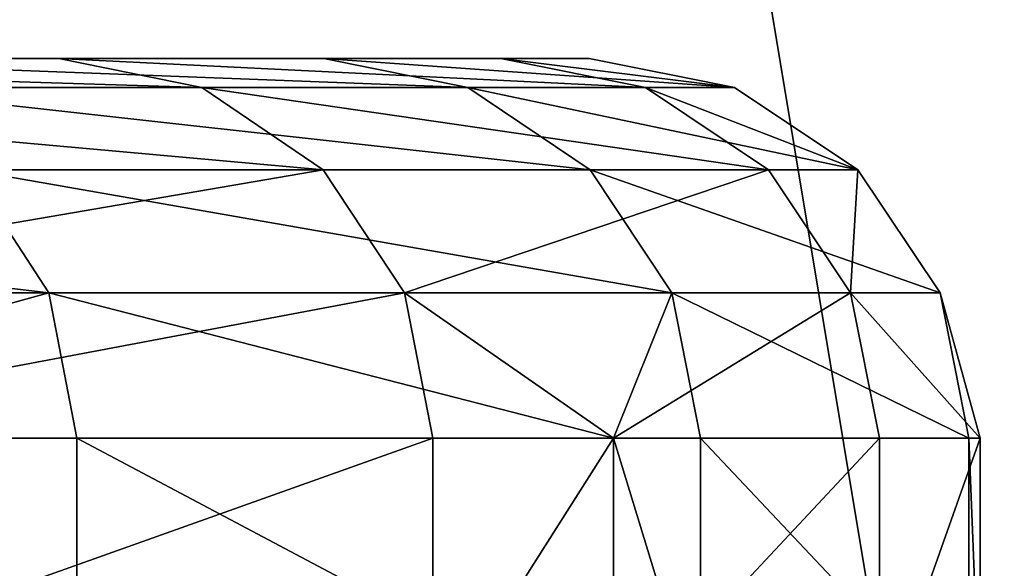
# Model space of a CAD drawing. Extents: x 0.04 to 8.7, y -7.15 to 0.
# Tile 452 of 464: x 8.0097 to 8.1118, y -1.7261 to -1.6692. Entities that reach past the tile are written whole.
import ezdxf

# ---------------------------------------------------------------- set-up
doc = ezdxf.new("R2010")
doc.units = 0
doc.header["$MEASUREMENT"] = 0
doc.layers.get('0').update_dxf_attribs({"linetype": 'CONTINUOUS'})

# ---------------------------------------------------------------- blocks, each defined once
blk = doc.blocks.new('ACE_M_STL')
at = {"color": 0}
for p, q in [((7.93175, -1.67323, -1.00099), (8.01373, -1.67323, -0.64178)), ((7.93175, -1.67323, -1.00099), (8.01373, -1.67323, -0.64178)), ((8.0412, -1.67323, 0.45956), (7.97722, -1.67323, 0.82241)), ((8.0412, -1.67323, 0.45956), (7.97722, -1.67323, 0.82241)), ((8.01373, -1.67323, -0.64178), (8.05955, -1.67323, -0.27619)), ((8.01373, -1.67323, -0.64178), (8.02857, -1.67623, -0.6444)), ((8.01373, -1.67323, -0.64178), (8.02857, -1.67623, -0.6444)), ((8.01373, -1.67323, -0.64178), (8.05955, -1.67323, -0.27619)), ((8.06873, -1.67323, 0.09214), (8.0412, -1.67323, 0.45956)), ((8.05615, -1.67623, 0.46143), (8.0412, -1.67323, 0.45956)), ((8.06873, -1.67323, 0.09214), (8.0412, -1.67323, 0.45956)), ((8.05615, -1.67623, 0.46143), (8.0412, -1.67323, 0.45956)), ((8.05955, -1.67323, -0.27619), (8.06873, -1.67323, 0.09214)), ((8.05955, -1.67323, -0.27619), (8.07457, -1.67623, -0.27732)), ((8.05955, -1.67323, -0.27619), (8.06873, -1.67323, 0.09214)), ((8.05955, -1.67323, -0.27619), (8.07457, -1.67623, -0.27732)), ((8.06873, -1.67323, 0.09214), (8.08379, -1.67623, 0.09252)), ((8.06873, -1.67323, 0.09214), (8.08379, -1.67623, 0.09252)), ((7.94625, -1.67623, -1.00507), (8.02857, -1.67623, -0.6444)), ((7.94625, -1.67623, -1.00507), (8.02857, -1.67623, -0.6444)), ((8.05615, -1.67623, 0.46143), (7.99191, -1.67623, 0.82576)), ((8.05615, -1.67623, 0.46143), (7.99191, -1.67623, 0.82576)), ((8.02857, -1.67623, -0.6444), (8.07457, -1.67623, -0.27732)), ((8.02857, -1.67623, -0.6444), (8.04115, -1.68476, -0.64661)), ((8.02857, -1.67623, -0.6444), (8.07457, -1.67623, -0.27732)), ((8.02857, -1.67623, -0.6444), (8.04115, -1.68476, -0.64661)), ((8.05615, -1.67623, 0.46143), (8.06882, -1.68476, 0.46302)), ((8.05615, -1.67623, 0.46143), (8.08379, -1.67623, 0.09252)), ((8.05615, -1.67623, 0.46143), (8.08379, -1.67623, 0.09252)), ((8.05615, -1.67623, 0.46143), (8.06882, -1.68476, 0.46302)), ((8.08379, -1.67623, 0.09252), (8.07457, -1.67623, -0.27732)), ((8.07457, -1.67623, -0.27732), (8.08731, -1.68476, -0.27827)), ((8.08379, -1.67623, 0.09252), (8.07457, -1.67623, -0.27732)), ((8.07457, -1.67623, -0.27732), (8.08731, -1.68476, -0.27827)), ((8.08379, -1.67623, 0.09252), (8.09656, -1.68476, 0.09283)), ((8.08379, -1.67623, 0.09252), (8.09656, -1.68476, 0.09283)), ((7.95854, -1.68476, -1.00853), (8.04115, -1.68476, -0.64661)), ((7.95854, -1.68476, -1.00853), (8.04115, -1.68476, -0.64661)), ((8.00436, -1.68476, 0.8286), (8.01268, -1.69753, 0.8305)), ((8.00436, -1.68476, 0.8286), (8.01268, -1.69753, 0.8305)), ((8.06882, -1.68476, 0.46302), (8.00436, -1.68476, 0.8286)), ((8.06882, -1.68476, 0.46302), (8.00436, -1.68476, 0.8286)), ((8.04115, -1.68476, -0.64661), (8.08731, -1.68476, -0.27827)), ((8.04115, -1.68476, -0.64661), (8.04955, -1.69753, -0.6481)), ((8.04115, -1.68476, -0.64661), (8.08731, -1.68476, -0.27827)), ((8.04115, -1.68476, -0.64661), (8.04955, -1.69753, -0.6481)), ((8.09656, -1.68476, 0.09283), (8.06882, -1.68476, 0.46302)), ((8.06882, -1.68476, 0.46302), (8.07729, -1.69753, 0.46408)), ((8.06882, -1.68476, 0.46302), (8.07729, -1.69753, 0.46408)), ((8.09656, -1.68476, 0.09283), (8.06882, -1.68476, 0.46302)), ((8.08731, -1.68476, -0.27827), (8.09582, -1.69753, -0.27891)), ((8.09656, -1.68476, 0.09283), (8.08731, -1.68476, -0.27827)), ((8.09656, -1.68476, 0.09283), (8.08731, -1.68476, -0.27827)), ((8.08731, -1.68476, -0.27827), (8.09582, -1.69753, -0.27891)), ((8.09656, -1.68476, 0.09283), (8.10509, -1.69753, 0.09305)), ((8.09656, -1.68476, 0.09283), (8.10509, -1.69753, 0.09305)), ((8.01268, -1.69753, 0.8305), (7.91191, -1.69753, 1.18867)), ((8.01268, -1.69753, 0.8305), (7.91191, -1.69753, 1.18867)), ((8.01268, -1.69753, 0.8305), (7.95795, -1.7126, 1.05234)), ((8.01268, -1.69753, 0.8305), (7.95795, -1.7126, 1.05234)), ((7.96676, -1.69753, -1.01084), (8.04955, -1.69753, -0.6481)), ((7.96676, -1.69753, -1.01084), (8.04955, -1.69753, -0.6481)), ((8.07729, -1.69753, 0.46408), (8.01268, -1.69753, 0.8305)), ((8.07123, -1.7126, 0.53158), (8.01268, -1.69753, 0.8305)), ((8.07729, -1.69753, 0.46408), (8.01268, -1.69753, 0.8305)), ((8.07123, -1.7126, 0.53158), (8.01268, -1.69753, 0.8305)), ((8.0156, -1.7126, 0.83117), (8.01268, -1.69753, 0.8305)), ((8.0156, -1.7126, 0.83117), (8.01268, -1.69753, 0.8305)), ((8.04955, -1.69753, -0.6481), (8.05251, -1.7126, -0.64862)), ((8.07123, -1.7126, -0.53158), (8.04955, -1.69753, -0.6481)), ((8.04955, -1.69753, -0.6481), (8.09582, -1.69753, -0.27891)), ((8.04955, -1.69753, -0.6481), (8.09582, -1.69753, -0.27891)), ((8.07123, -1.7126, -0.53158), (8.04955, -1.69753, -0.6481)), ((8.04955, -1.69753, -0.6481), (8.05251, -1.7126, -0.64862)), ((8.07123, -1.7126, 0.53158), (8.07729, -1.69753, 0.46408)), ((8.07123, -1.7126, 0.53158), (8.07729, -1.69753, 0.46408)), ((8.07123, -1.7126, -0.53158), (8.09582, -1.69753, -0.27891)), ((8.07123, -1.7126, -0.53158), (8.09582, -1.69753, -0.27891)), ((8.10509, -1.69753, 0.09305), (8.07729, -1.69753, 0.46408)), ((8.08026, -1.7126, 0.46445), (8.07729, -1.69753, 0.46408)), ((8.10509, -1.69753, 0.09305), (8.07729, -1.69753, 0.46408)), ((8.08026, -1.7126, 0.46445), (8.07729, -1.69753, 0.46408)), ((8.09582, -1.69753, -0.27891), (8.10509, -1.69753, 0.09305)), ((8.09582, -1.69753, -0.27891), (8.10509, -1.69753, 0.09305)), ((8.09582, -1.69753, -0.27891), (8.10925, -1.7126)), ((8.09582, -1.69753, -0.27891), (8.10925, -1.7126)), ((8.09582, -1.69753, -0.27891), (8.09881, -1.7126, -0.27913)), ((8.09582, -1.69753, -0.27891), (8.09881, -1.7126, -0.27913)), ((8.10509, -1.69753, 0.09305), (8.10809, -1.7126, 0.09312)), ((8.10509, -1.69753, 0.09305), (8.10809, -1.7126, 0.09312)), ((8.10509, -1.69753, 0.09305), (8.10925, -1.7126)), ((8.10509, -1.69753, 0.09305), (8.10925, -1.7126)), ((7.95795, -1.7126, 1.05234), (8.0156, -1.7126, 0.83117)), ((7.95795, -1.7126, 1.05234), (8.0156, -1.7126, 0.83117)), ((8.05251, -1.7126, -0.64862), (7.96964, -1.7126, -1.01165)), ((8.05251, -1.7126, -0.64862), (7.96964, -1.7126, -1.01165)), ((8.0156, -1.7126, 0.83117), (8.0156, -1.74213, 0.83117)), ((8.0156, -1.7126, 0.83117), (8.0156, -1.74213, 0.83117)), ((8.0156, -1.7126, 0.83117), (8.07123, -1.7126, 0.53158)), ((8.0156, -1.7126, 0.83117), (8.07123, -1.7126, 0.53158)), ((8.07123, -1.7126, -0.53158), (8.05251, -1.7126, -0.64862)), ((8.05251, -1.7126, -0.64862), (8.05251, -1.74213, -0.64862)), ((8.05251, -1.7126, -0.64862), (8.05251, -1.74213, -0.64862)), ((8.07123, -1.7126, -0.53158), (8.05251, -1.7126, -0.64862)), ((8.07123, -1.7126, 0.53158), (8.07123, -1.74213, 0.53158)), ((8.07123, -1.7126, 0.53158), (8.07123, -1.74213, 0.53158)), ((8.07123, -1.7126, 0.53158), (8.08026, -1.7126, 0.46445)), ((8.09881, -1.7126, -0.27913), (8.07123, -1.7126, -0.53158)), ((8.07123, -1.7126, -0.53158), (8.07123, -1.74213, -0.53158)), ((8.07123, -1.7126, -0.53158), (8.07123, -1.74213, -0.53158)), ((8.07123, -1.7126, 0.53158), (8.08026, -1.7126, 0.46445)), ((8.09881, -1.7126, -0.27913), (8.07123, -1.7126, -0.53158)), ((8.08026, -1.7126, 0.46445), (8.08026, -1.74213, 0.46445)), ((8.08026, -1.7126, 0.46445), (8.08026, -1.74213, 0.46445)), ((8.08026, -1.7126, 0.46445), (8.10809, -1.7126, 0.09312)), ((8.08026, -1.7126, 0.46445), (8.10809, -1.7126, 0.09312)), ((8.10925, -1.7126), (8.09881, -1.7126, -0.27913)), ((8.09881, -1.7126, -0.27913), (8.09881, -1.74213, -0.27913)), ((8.09881, -1.7126, -0.27913), (8.09881, -1.74213, -0.27913)), ((8.10925, -1.7126), (8.09881, -1.7126, -0.27913)), ((8.10809, -1.7126, 0.09312), (8.10809, -1.74213, 0.09312)), ((8.10809, -1.7126, 0.09312), (8.10809, -1.74213, 0.09312)), ((8.10809, -1.7126, 0.09312), (8.10925, -1.7126)), ((8.10809, -1.7126, 0.09312), (8.10925, -1.7126)), ((8.10925, -1.7126), (8.10925, -1.74213)), ((8.10925, -1.7126), (8.10925, -1.74213))]:
    blk.add_line(p, q, dxfattribs=at)
mesh = blk.add_polyface(dxfattribs=at)
corners = [(8.12452, 0, 2.16535), (7.8098, -1.88976, 2.63637), (8.12452, -1.88976, 2.16535), (7.8098, 0, 2.63637)]
mesh.append_faces([[corners[k] for k in face] for face in [(0, 1, 2), (1, 0, 3)]], dxfattribs={"vtx0": -1, "color": 0})
mesh = blk.add_polyface(dxfattribs=at)
corners = [(7.8098, 0, -2.63637), (8.12452, -1.88976, -2.16535), (7.8098, -1.88976, -2.63637), (8.12452, 0, -2.16535)]
mesh.append_faces([[corners[k] for k in face] for face in [(0, 1, 2), (1, 0, 3)]], dxfattribs={"vtx0": -1, "color": 0})
mesh = blk.add_polyface(dxfattribs=at)
corners = [(4.74201, -1.67323, -3.6775), (4.00603, -1.67323, -3.6775), (4.37402, -1.67323, -3.69587), (5.10634, -1.67323, -3.62259), (3.64169, -1.67323, -3.62259), (5.46339, -1.67323, -3.53167), (3.28464, -1.67323, -3.53167), (5.80962, -1.67323, -3.40565), (2.93841, -1.67323, -3.40565), (4.37402, -1.67323, -3.39567), (4.72896, -1.67323, -3.37707), (6.14158, -1.67323, -3.24579), (5.08001, -1.67323, -3.32147), (5.42334, -1.67323, -3.22947), (6.45597, -1.67323, -3.05367), (5.75516, -1.67323, -3.1021), (6.07185, -1.67323, -2.94074), (6.74967, -1.67323, -2.8312), (6.36994, -1.67323, -2.74715), (7.01976, -1.67323, -2.58059), (6.64616, -1.67323, -2.52347), (7.26356, -1.67323, -2.30433), (6.89749, -1.67323, -2.27215), (7.47864, -1.67323, -2.00518), (7.12117, -1.67323, -1.99592), (7.66286, -1.67323, -1.68609), (7.31475, -1.67323, -1.69783), (7.47611, -1.67323, -1.38114), (7.8144, -1.67323, -1.35025), (7.60349, -1.67323, -1.04932), (7.93175, -1.67323, -1.00099), (7.69548, -1.67323, -0.706), (8.01373, -1.67323, -0.64178), (7.75108, -1.67323, -0.35494), (8.05955, -1.67323, -0.27619), (7.76968, -1.67323), (8.06873, -1.67323, 0.09214), (7.75108, -1.67323, 0.35494), (8.0412, -1.67323, 0.45956), (7.69548, -1.67323, 0.706), (7.97722, -1.67323, 0.82241), (7.60349, -1.67323, 1.04932), (7.87743, -1.67323, 1.17708), (7.47611, -1.67323, 1.38114), (7.74282, -1.67323, 1.52006), (7.31475, -1.67323, 1.69783), (7.57473, -1.67323, 1.84793), (7.12117, -1.67323, 1.99592), (7.37483, -1.67323, 2.15744), (6.89749, -1.67323, 2.27215), (7.14511, -1.67323, 2.4455), (6.64616, -1.67323, 2.52347), (6.88784, -1.67323, 2.70926), (6.36994, -1.67323, 2.74715), (6.6056, -1.67323, 2.9461), (6.07185, -1.67323, 2.94074), (5.75516, -1.67323, 3.1021), (6.30117, -1.67323, 3.15365), (5.42334, -1.67323, 3.22947), (5.97759, -1.67323, 3.32986), (5.08001, -1.67323, 3.32147), (4.72896, -1.67323, 3.37707), (5.63808, -1.67323, 3.47298), (4.37402, -1.67323, 3.39567), (4.01907, -1.67323, -3.37707), (2.60645, -1.67323, -3.24579), (3.66802, -1.67323, -3.32147), (3.3247, -1.67323, -3.22947), (2.29206, -1.67323, -3.05367), (2.99287, -1.67323, -3.1021), (2.67618, -1.67323, -2.94074), (1.99836, -1.67323, -2.8312), (2.37809, -1.67323, -2.74715), (1.72827, -1.67323, -2.58059), (2.10187, -1.67323, -2.52347), (1.48447, -1.67323, -2.30433), (1.85054, -1.67323, -2.27215), (1.26939, -1.67323, -2.00518), (1.62686, -1.67323, -1.99592), (1.08517, -1.67323, -1.68609), (1.43328, -1.67323, -1.69783), (1.27192, -1.67323, -1.38114), (0.93363, -1.67323, -1.35025), (1.14454, -1.67323, -1.04932), (0.81629, -1.67323, -1.00099), (1.05255, -1.67323, -0.706), (0.7343, -1.67323, -0.64178), (0.99695, -1.67323, -0.35494), (0.68848, -1.67323, -0.27619), (0.97835, -1.67323), (0.6793, -1.67323, 0.09214), (0.99695, -1.67323, 0.35494), (0.70683, -1.67323, 0.45956), (1.05255, -1.67323, 0.706), (0.77081, -1.67323, 0.82241), (1.14454, -1.67323, 1.04932), (0.8706, -1.67323, 1.17708), (1.27192, -1.67323, 1.38114), (1.00521, -1.67323, 1.52006), (1.43328, -1.67323, 1.69783), (1.1733, -1.67323, 1.84793), (1.62686, -1.67323, 1.99592), (1.3732, -1.67323, 2.15744), (1.85054, -1.67323, 2.27215), (1.60292, -1.67323, 2.4455), (2.10187, -1.67323, 2.52347), (1.86019, -1.67323, 2.70926), (2.37809, -1.67323, 2.74715), (2.14244, -1.67323, 2.9461), (2.67618, -1.67323, 2.94074), (2.99287, -1.67323, 3.1021), (2.44686, -1.67323, 3.15365), (3.3247, -1.67323, 3.22947), (2.77044, -1.67323, 3.32986), (3.66802, -1.67323, 3.32147), (4.01907, -1.67323, 3.37707), (3.10995, -1.67323, 3.47298), (5.286, -1.67323, 3.58158), (3.46203, -1.67323, 3.58158), (4.92486, -1.67323, 3.65459), (3.82318, -1.67323, 3.65459), (4.55824, -1.67323, 3.69127), (4.18979, -1.67323, 3.69127)]
mesh.append_faces([[corners[k] for k in face] for face in [(0, 1, 2), (120, 121, 122)]], dxfattribs={"vtx0": -1, "color": 0})
mesh.append_faces([[corners[k] for k in face] for face in [(1, 3, 4), (4, 5, 6), (6, 7, 8), (9, 7, 10), (10, 11, 12), (12, 11, 13), (13, 14, 15), (15, 14, 16), (16, 17, 18), (18, 19, 20), (20, 21, 22), (22, 23, 24), (24, 25, 26), (26, 25, 27), (27, 28, 29), (29, 30, 31), (31, 32, 33), (33, 34, 35), (35, 36, 37), (37, 38, 39), (39, 40, 41), (41, 42, 43), (43, 44, 45), (45, 46, 47), (47, 48, 49), (49, 50, 51), (51, 52, 53), (53, 54, 55), (55, 54, 56), (56, 57, 58), (58, 59, 60), (60, 59, 61), (61, 62, 63), (8, 64, 65), (64, 8, 9), (65, 67, 68), (68, 70, 71), (71, 72, 73), (73, 74, 75), (75, 76, 77), (77, 78, 79), (79, 81, 82), (82, 83, 84), (84, 85, 86), (86, 87, 88), (88, 89, 90), (90, 91, 92), (92, 93, 94), (94, 95, 96), (96, 97, 98), (98, 99, 100), (100, 101, 102), (102, 103, 104), (104, 105, 106), (106, 107, 108), (108, 110, 111), (111, 112, 113), (113, 115, 116), (116, 117, 118), (118, 119, 120)]], dxfattribs={"vtx0": -1, "vtx1": -1, "color": 0})
mesh.append_faces([[corners[k] for k in face] for face in [(8, 7, 9), (116, 63, 62)]], dxfattribs={"vtx0": -1, "vtx1": -1, "vtx2": -1, "color": 0})
mesh.append_faces([[corners[k] for k in face] for face in [(1, 0, 3), (4, 3, 5), (6, 5, 7), (10, 7, 11), (13, 11, 14), (16, 14, 17), (18, 17, 19), (20, 19, 21), (22, 21, 23), (24, 23, 25), (27, 25, 28), (29, 28, 30), (31, 30, 32), (33, 32, 34), (35, 34, 36), (37, 36, 38), (39, 38, 40), (41, 40, 42), (43, 42, 44), (45, 44, 46), (47, 46, 48), (49, 48, 50), (51, 50, 52), (53, 52, 54), (56, 54, 57), (58, 57, 59), (61, 59, 62), (65, 64, 66), (65, 66, 67), (68, 67, 69), (68, 69, 70), (71, 70, 72), (73, 72, 74), (75, 74, 76), (77, 76, 78), (79, 78, 80), (79, 80, 81), (82, 81, 83), (84, 83, 85), (86, 85, 87), (88, 87, 89), (90, 89, 91), (92, 91, 93), (94, 93, 95), (96, 95, 97), (98, 97, 99), (100, 99, 101), (102, 101, 103), (104, 103, 105), (106, 105, 107), (108, 107, 109), (108, 109, 110), (111, 110, 112), (113, 112, 114), (113, 114, 115), (116, 115, 63), (116, 62, 117), (118, 117, 119), (120, 119, 121)]], dxfattribs={"vtx0": -1, "vtx2": -1, "color": 0})
mesh = blk.add_polyface(dxfattribs=at)
corners = [(8.02857, -1.67623, -0.6444), (7.93175, -1.67323, -1.00099), (7.94625, -1.67623, -1.00507), (8.01373, -1.67323, -0.64178)]
mesh.append_faces([[corners[k] for k in face] for face in [(0, 1, 2), (1, 0, 3)]], dxfattribs={"vtx0": -1, "color": 0})
mesh = blk.add_polyface(dxfattribs=at)
corners = [(8.05615, -1.67623, 0.46143), (7.97722, -1.67323, 0.82241), (8.0412, -1.67323, 0.45956), (7.99191, -1.67623, 0.82576)]
mesh.append_faces([[corners[k] for k in face] for face in [(0, 1, 2), (1, 0, 3)]], dxfattribs={"vtx0": -1, "color": 0})
mesh = blk.add_polyface(dxfattribs=at)
corners = [(8.07457, -1.67623, -0.27732), (8.01373, -1.67323, -0.64178), (8.02857, -1.67623, -0.6444), (8.05955, -1.67323, -0.27619)]
mesh.append_faces([[corners[k] for k in face] for face in [(0, 1, 2), (1, 0, 3)]], dxfattribs={"vtx0": -1, "color": 0})
mesh = blk.add_polyface(dxfattribs=at)
corners = [(8.08379, -1.67623, 0.09252), (8.0412, -1.67323, 0.45956), (8.06873, -1.67323, 0.09214), (8.05615, -1.67623, 0.46143)]
mesh.append_faces([[corners[k] for k in face] for face in [(0, 1, 2), (1, 0, 3)]], dxfattribs={"vtx0": -1, "color": 0})
mesh = blk.add_polyface(dxfattribs=at)
corners = [(8.08379, -1.67623, 0.09252), (8.05955, -1.67323, -0.27619), (8.07457, -1.67623, -0.27732), (8.06873, -1.67323, 0.09214)]
mesh.append_faces([[corners[k] for k in face] for face in [(0, 1, 2), (1, 0, 3)]], dxfattribs={"vtx0": -1, "color": 0})
mesh = blk.add_polyface(dxfattribs=at)
corners = [(8.04115, -1.68476, -0.64661), (7.94625, -1.67623, -1.00507), (7.95854, -1.68476, -1.00853), (8.02857, -1.67623, -0.6444)]
mesh.append_faces([[corners[k] for k in face] for face in [(0, 1, 2), (1, 0, 3)]], dxfattribs={"vtx0": -1, "color": 0})
mesh = blk.add_polyface(dxfattribs=at)
corners = [(8.06882, -1.68476, 0.46302), (7.99191, -1.67623, 0.82576), (8.05615, -1.67623, 0.46143), (8.00436, -1.68476, 0.8286)]
mesh.append_faces([[corners[k] for k in face] for face in [(0, 1, 2), (1, 0, 3)]], dxfattribs={"vtx0": -1, "color": 0})
mesh = blk.add_polyface(dxfattribs=at)
corners = [(8.08731, -1.68476, -0.27827), (8.02857, -1.67623, -0.6444), (8.04115, -1.68476, -0.64661), (8.07457, -1.67623, -0.27732)]
mesh.append_faces([[corners[k] for k in face] for face in [(0, 1, 2), (1, 0, 3)]], dxfattribs={"vtx0": -1, "color": 0})
mesh = blk.add_polyface(dxfattribs=at)
corners = [(8.09656, -1.68476, 0.09283), (8.05615, -1.67623, 0.46143), (8.08379, -1.67623, 0.09252), (8.06882, -1.68476, 0.46302)]
mesh.append_faces([[corners[k] for k in face] for face in [(0, 1, 2), (1, 0, 3)]], dxfattribs={"vtx0": -1, "color": 0})
mesh = blk.add_polyface(dxfattribs=at)
corners = [(8.09656, -1.68476, 0.09283), (8.07457, -1.67623, -0.27732), (8.08731, -1.68476, -0.27827), (8.08379, -1.67623, 0.09252)]
mesh.append_faces([[corners[k] for k in face] for face in [(0, 1, 2), (1, 0, 3)]], dxfattribs={"vtx0": -1, "color": 0})
mesh = blk.add_polyface(dxfattribs=at)
corners = [(7.90382, -1.68476, 1.18595), (8.01268, -1.69753, 0.8305), (7.91191, -1.69753, 1.18867), (8.00436, -1.68476, 0.8286)]
mesh.append_faces([[corners[k] for k in face] for face in [(0, 1, 2), (1, 0, 3)]], dxfattribs={"vtx0": -1, "color": 0})
mesh = blk.add_polyface(dxfattribs=at)
corners = [(8.04115, -1.68476, -0.64661), (7.96676, -1.69753, -1.01084), (8.04955, -1.69753, -0.6481), (7.95854, -1.68476, -1.00853)]
mesh.append_faces([[corners[k] for k in face] for face in [(0, 1, 2), (1, 0, 3)]], dxfattribs={"vtx0": -1, "color": 0})
mesh = blk.add_polyface(dxfattribs=at)
corners = [(8.00436, -1.68476, 0.8286), (8.07729, -1.69753, 0.46408), (8.01268, -1.69753, 0.8305), (8.06882, -1.68476, 0.46302)]
mesh.append_faces([[corners[k] for k in face] for face in [(0, 1, 2), (1, 0, 3)]], dxfattribs={"vtx0": -1, "color": 0})
mesh = blk.add_polyface(dxfattribs=at)
corners = [(8.08731, -1.68476, -0.27827), (8.04955, -1.69753, -0.6481), (8.09582, -1.69753, -0.27891), (8.04115, -1.68476, -0.64661)]
mesh.append_faces([[corners[k] for k in face] for face in [(0, 1, 2), (1, 0, 3)]], dxfattribs={"vtx0": -1, "color": 0})
mesh = blk.add_polyface(dxfattribs=at)
corners = [(8.06882, -1.68476, 0.46302), (8.10509, -1.69753, 0.09305), (8.07729, -1.69753, 0.46408), (8.09656, -1.68476, 0.09283)]
mesh.append_faces([[corners[k] for k in face] for face in [(0, 1, 2), (1, 0, 3)]], dxfattribs={"vtx0": -1, "color": 0})
mesh = blk.add_polyface(dxfattribs=at)
corners = [(8.09656, -1.68476, 0.09283), (8.09582, -1.69753, -0.27891), (8.10509, -1.69753, 0.09305), (8.08731, -1.68476, -0.27827)]
mesh.append_faces([[corners[k] for k in face] for face in [(0, 1, 2), (1, 0, 3)]], dxfattribs={"vtx0": -1, "color": 0})
mesh = blk.add_polyface(dxfattribs=at)
corners = [(8.01268, -1.69753, 0.8305), (7.95795, -1.7126, 1.05234), (7.91191, -1.69753, 1.18867)]
mesh.append_faces([[corners[k] for k in face] for face in [(0, 1, 2)]], dxfattribs={"color": 0})
mesh = blk.add_polyface(dxfattribs=at)
corners = [(8.01268, -1.69753, 0.8305), (8.0156, -1.7126, 0.83117), (7.95795, -1.7126, 1.05234)]
mesh.append_faces([[corners[k] for k in face] for face in [(0, 1, 2)]], dxfattribs={"color": 0})
mesh = blk.add_polyface(dxfattribs=at)
corners = [(8.04955, -1.69753, -0.6481), (7.96964, -1.7126, -1.01165), (8.05251, -1.7126, -0.64862), (7.96676, -1.69753, -1.01084)]
mesh.append_faces([[corners[k] for k in face] for face in [(0, 1, 2), (1, 0, 3)]], dxfattribs={"vtx0": -1, "color": 0})
mesh = blk.add_polyface(dxfattribs=at)
corners = [(8.07729, -1.69753, 0.46408), (8.07123, -1.7126, 0.53158), (8.01268, -1.69753, 0.8305)]
mesh.append_faces([[corners[k] for k in face] for face in [(0, 1, 2)]], dxfattribs={"color": 0})
mesh = blk.add_polyface(dxfattribs=at)
corners = [(8.01268, -1.69753, 0.8305), (8.07123, -1.7126, 0.53158), (8.0156, -1.7126, 0.83117)]
mesh.append_faces([[corners[k] for k in face] for face in [(0, 1, 2)]], dxfattribs={"color": 0})
mesh = blk.add_polyface(dxfattribs=at)
corners = [(8.04955, -1.69753, -0.6481), (8.05251, -1.7126, -0.64862), (8.07123, -1.7126, -0.53158)]
mesh.append_faces([[corners[k] for k in face] for face in [(0, 1, 2)]], dxfattribs={"color": 0})
mesh = blk.add_polyface(dxfattribs=at)
corners = [(8.04955, -1.69753, -0.6481), (8.07123, -1.7126, -0.53158), (8.09582, -1.69753, -0.27891)]
mesh.append_faces([[corners[k] for k in face] for face in [(0, 1, 2)]], dxfattribs={"color": 0})
mesh = blk.add_polyface(dxfattribs=at)
corners = [(8.07729, -1.69753, 0.46408), (8.08026, -1.7126, 0.46445), (8.07123, -1.7126, 0.53158)]
mesh.append_faces([[corners[k] for k in face] for face in [(0, 1, 2)]], dxfattribs={"color": 0})
mesh = blk.add_polyface(dxfattribs=at)
corners = [(8.09582, -1.69753, -0.27891), (8.07123, -1.7126, -0.53158), (8.09881, -1.7126, -0.27913)]
mesh.append_faces([[corners[k] for k in face] for face in [(0, 1, 2)]], dxfattribs={"color": 0})
mesh = blk.add_polyface(dxfattribs=at)
corners = [(8.07729, -1.69753, 0.46408), (8.10809, -1.7126, 0.09312), (8.08026, -1.7126, 0.46445), (8.10509, -1.69753, 0.09305)]
mesh.append_faces([[corners[k] for k in face] for face in [(0, 1, 2), (1, 0, 3)]], dxfattribs={"vtx0": -1, "color": 0})
mesh = blk.add_polyface(dxfattribs=at)
corners = [(8.09582, -1.69753, -0.27891), (8.10925, -1.7126), (8.10509, -1.69753, 0.09305)]
mesh.append_faces([[corners[k] for k in face] for face in [(0, 1, 2)]], dxfattribs={"color": 0})
mesh = blk.add_polyface(dxfattribs=at)
corners = [(8.09582, -1.69753, -0.27891), (8.09881, -1.7126, -0.27913), (8.10925, -1.7126)]
mesh.append_faces([[corners[k] for k in face] for face in [(0, 1, 2)]], dxfattribs={"color": 0})
mesh = blk.add_polyface(dxfattribs=at)
corners = [(8.10509, -1.69753, 0.09305), (8.10925, -1.7126), (8.10809, -1.7126, 0.09312)]
mesh.append_faces([[corners[k] for k in face] for face in [(0, 1, 2)]], dxfattribs={"color": 0})
mesh = blk.add_polyface(dxfattribs=at)
corners = [(7.95795, -1.7126, 1.05234), (8.0156, -1.74213, 0.83117), (7.95795, -1.74213, 1.05234), (8.0156, -1.7126, 0.83117)]
mesh.append_faces([[corners[k] for k in face] for face in [(0, 1, 2), (1, 0, 3)]], dxfattribs={"vtx0": -1, "color": 0})
mesh = blk.add_polyface(dxfattribs=at)
corners = [(8.05251, -1.7126, -0.64862), (7.96964, -1.74213, -1.01165), (8.05251, -1.74213, -0.64862), (7.96964, -1.7126, -1.01165)]
mesh.append_faces([[corners[k] for k in face] for face in [(0, 1, 2), (1, 0, 3)]], dxfattribs={"vtx0": -1, "color": 0})
mesh = blk.add_polyface(dxfattribs=at)
corners = [(8.0156, -1.7126, 0.83117), (8.07123, -1.74213, 0.53158), (8.0156, -1.74213, 0.83117), (8.07123, -1.7126, 0.53158)]
mesh.append_faces([[corners[k] for k in face] for face in [(0, 1, 2), (1, 0, 3)]], dxfattribs={"vtx0": -1, "color": 0})
mesh = blk.add_polyface(dxfattribs=at)
corners = [(8.07123, -1.7126, -0.53158), (8.05251, -1.74213, -0.64862), (8.07123, -1.74213, -0.53158), (8.05251, -1.7126, -0.64862)]
mesh.append_faces([[corners[k] for k in face] for face in [(0, 1, 2), (1, 0, 3)]], dxfattribs={"vtx0": -1, "color": 0})
mesh = blk.add_polyface(dxfattribs=at)
corners = [(8.07123, -1.7126, 0.53158), (8.08026, -1.74213, 0.46445), (8.07123, -1.74213, 0.53158), (8.08026, -1.7126, 0.46445)]
mesh.append_faces([[corners[k] for k in face] for face in [(0, 1, 2), (1, 0, 3)]], dxfattribs={"vtx0": -1, "color": 0})
mesh = blk.add_polyface(dxfattribs=at)
corners = [(8.09881, -1.7126, -0.27913), (8.07123, -1.74213, -0.53158), (8.09881, -1.74213, -0.27913), (8.07123, -1.7126, -0.53158)]
mesh.append_faces([[corners[k] for k in face] for face in [(0, 1, 2), (1, 0, 3)]], dxfattribs={"vtx0": -1, "color": 0})
mesh = blk.add_polyface(dxfattribs=at)
corners = [(8.08026, -1.7126, 0.46445), (8.10809, -1.74213, 0.09312), (8.08026, -1.74213, 0.46445), (8.10809, -1.7126, 0.09312)]
mesh.append_faces([[corners[k] for k in face] for face in [(0, 1, 2), (1, 0, 3)]], dxfattribs={"vtx0": -1, "color": 0})
mesh = blk.add_polyface(dxfattribs=at)
corners = [(8.10925, -1.7126), (8.09881, -1.74213, -0.27913), (8.10925, -1.74213), (8.09881, -1.7126, -0.27913)]
mesh.append_faces([[corners[k] for k in face] for face in [(0, 1, 2), (1, 0, 3)]], dxfattribs={"vtx0": -1, "color": 0})
mesh = blk.add_polyface(dxfattribs=at)
corners = [(8.10809, -1.7126, 0.09312), (8.10925, -1.74213), (8.10809, -1.74213, 0.09312), (8.10925, -1.7126)]
mesh.append_faces([[corners[k] for k in face] for face in [(0, 1, 2), (1, 0, 3)]], dxfattribs={"vtx0": -1, "color": 0})

msp = doc.modelspace()

# ---------------------------------------------------------------- block references
at = {"color": 0}
msp.add_blockref('ACE_M_STL', (0, 0), dxfattribs=at)

doc.saveas('drawing.dxf')
